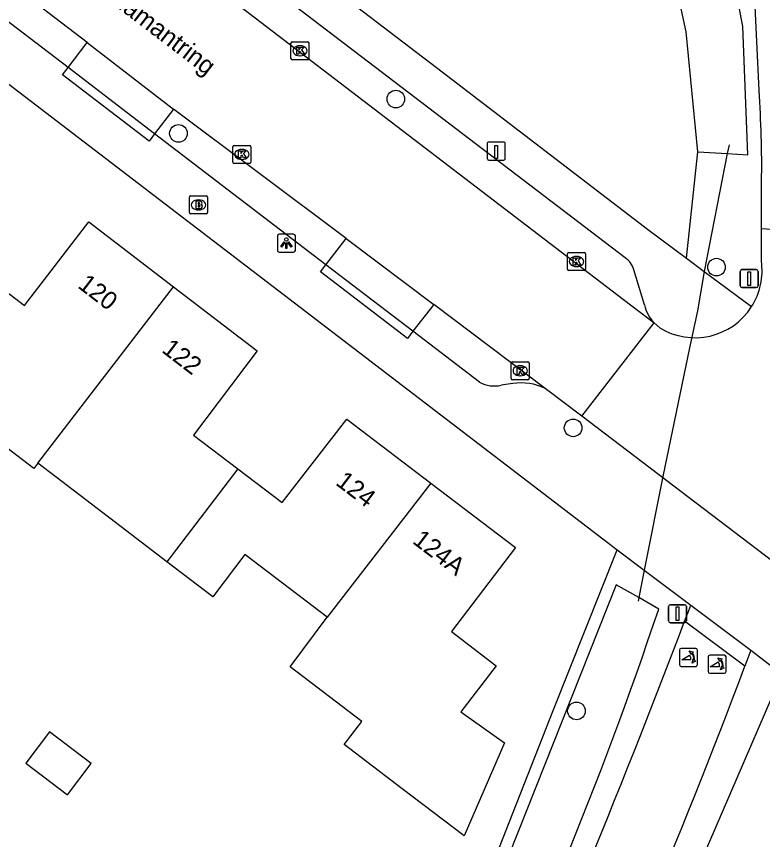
# Model space of a CAD drawing. Extents: x 159628 to 160723, y 388176 to 389416.
# Drawn here: x 160399.5 to 160440.96, y 388630.45 to 388676.17 of the extents above; entities that cross this region are included whole.
import ezdxf

# ---------------------------------------------------------------- set-up
doc = ezdxf.new("R2010")
doc.units = 0
for name, color, linetype in [('IMGEO_Afsluitpaal', 7, 'Continuous'), ('IMGEO_Berm_groen', 7, 'Continuous'), ('IMGEO_Boom', 7, 'Continuous'), ('IMGEO_Brandkraan', 7, 'Continuous'), ('IMGEO_Duiker', 7, 'Continuous'), ('IMGEO_Fietspad_gesloten', 7, 'Continuous'), ('IMGEO_Kolk', 7, 'Continuous'), ('IMGEO_Laadpaal', 7, 'Continuous'), ('IMGEO_Lichtpunt', 7, 'Continuous'), ('IMGEO_Openbare_ruimte_label', 7, 'Continuous'), ('IMGEO_Pand', 7, 'Continuous'), ('IMGEO_Pand_nummerreeks', 7, 'Continuous'), ('IMGEO_Parkeervlak_open', 7, 'Continuous'), ('IMGEO_Poller', 7, 'Continuous'), ('IMGEO_Rijbaan_lokaal_gesloten', 7, 'Continuous'), ('IMGEO_Rijbaan_lokaal_open', 7, 'Continuous'), ('IMGEO_Verkeersbordpaal', 7, 'Continuous'), ('IMGEO_Voetpad_open', 7, 'Continuous'), ('IMGEO_Waterloop', 7, 'Continuous')]:
    doc.layers.add(name, color=color, linetype=linetype)

msp = doc.modelspace()

# ---------------------------------------------------------------- linework, layer by layer
at = {"layer": 'IMGEO_Afsluitpaal'}
for p, q in [((160439.716, 388661.208), (160439.716, 388662.008)), ((160439.716, 388662.008), (160439.716, 388661.208)), ((160439.816, 388662.108), (160440.606, 388662.108)), ((160440.606, 388662.108), (160439.816, 388662.108)), ((160440.706, 388662.008), (160440.706, 388661.208)), ((160440.706, 388661.208), (160440.706, 388662.008)), ((160440.606, 388661.108), (160439.816, 388661.108)), ((160439.816, 388661.108), (160440.606, 388661.108))]:
    msp.add_line(p, q, dxfattribs=at)
msp.add_lwpolyline([(160440.136, 388661.983), (160440.286, 388661.983), (160440.286, 388661.233), (160440.136, 388661.233), (160440.136, 388661.983)], dxfattribs=at)
for centre, start, end in [((160439.816, 388662.008), 90, 180), ((160439.816, 388662.008), 90, 180), ((160440.606, 388662.008), 0, 90), ((160440.606, 388662.008), 360, 90), ((160439.816, 388661.208), 180, 270), ((160439.816, 388661.208), 180, 270), ((160440.606, 388661.208), 270, 0), ((160440.606, 388661.208), 270, 0)]:
    msp.add_arc(centre, 0.1, start, end, dxfattribs=at)
at = {"layer": 'IMGEO_Berm_groen'}
for points in [[(160436.727, 388662.743), (160437.367, 388668.657)], [(160407.654, 388591.157), (160411.017, 388597.713), (160421.697, 388618.19), (160429.331, 388637.607), (160432.882, 388646.546)]]:
    msp.add_lwpolyline(points, dxfattribs=at)
at = {"layer": 'IMGEO_Boom'}
for centre in [(160420.577, 388671.585), (160408.499, 388669.676), (160438.398, 388662.247), (160430.431, 388653.317), (160430.617, 388637.59)]:
    msp.add_circle(centre, 0.489, dxfattribs=at)
at = {"layer": 'IMGEO_Brandkraan'}
for p, q in [((160409.114, 388665.277), (160409.114, 388666.129)), ((160409.189, 388666.203), (160410.041, 388666.203)), ((160409.602, 388665.983), (160409.627, 388665.983)), ((160410.115, 388666.129), (160410.115, 388665.277)), ((160409.625, 388665.423), (160409.6, 388665.423)), ((160410.041, 388665.203), (160409.189, 388665.203))]:
    msp.add_line(p, q, dxfattribs=at)
for points in [[(160409.114, 388665.277), (160409.114, 388666.129)], [(160409.189, 388666.203), (160410.041, 388666.203)], [(160409.462, 388665.903), (160409.462, 388665.503), (160409.675, 388665.503)], [(160409.693, 388665.903), (160409.462, 388665.903)], [(160409.641, 388665.822), (160409.587, 388665.822), (160409.587, 388665.746)], [(160410.115, 388666.129), (160410.115, 388665.277)], [(160409.587, 388665.746), (160409.64, 388665.746)], [(160409.649, 388665.67), (160409.587, 388665.67), (160409.587, 388665.589)], [(160409.587, 388665.589), (160409.649, 388665.589)], [(160410.041, 388665.203), (160409.189, 388665.203)]]:
    msp.add_lwpolyline(points, dxfattribs=at)
for centre, radius, start, end in [((160409.191, 388666.127), 0.0765, 91.552, 178.448), ((160409.191, 388666.127), 0.0765, 91.552, 178.448), ((160409.642, 388665.784), 0.0379, 267.8285, 90.9355), ((160409.697, 388665.758), 0.145, 59.4692, 91.5367), ((160409.722, 388665.805), 0.0922, 285.5137, 58.1501), ((160410.039, 388666.127), 0.0765, 1.552, 88.448), ((160410.039, 388666.127), 0.0765, 1.552, 88.448), ((160409.65, 388665.629), 0.0404, 269.8759, 90.5077), ((160409.681, 388665.754), 0.251, 268.6676, 293.5347), ((160409.727, 388665.613), 0.105, 301.3115, 78.989), ((160409.191, 388665.279), 0.0765, 181.552, 268.448), ((160409.191, 388665.279), 0.0765, 181.552, 268.448), ((160410.039, 388665.279), 0.0765, 271.552, 358.448), ((160410.039, 388665.279), 0.0765, 271.552, 358.448)]:
    msp.add_arc(centre, radius, start, end, dxfattribs=at)
for centre, major_axis, ratio, start_param, end_param in [((160409.601, 388665.703), (-0.387, 0.002), 0.722429, 4.712389, 7.853982), ((160409.626, 388665.703), (-0.39, 0.002), 0.717154, 1.570796, 4.712389)]:
    msp.add_ellipse(centre, major_axis=major_axis, ratio=ratio, start_param=start_param, end_param=end_param, dxfattribs=at)
at = {"layer": 'IMGEO_Duiker'}
msp.add_lwpolyline([(160439.097, 388669.047), (160438.998, 388668.552), (160437.72, 388662.006), (160437.338, 388659.826), (160436.892, 388657.762), (160435.422, 388650.617), (160434.385, 388645.415), (160434.08, 388643.886), (160434.039, 388643.681)], dxfattribs=at)
at = {"layer": 'IMGEO_Fietspad_gesloten'}
for centre, radius, start, end in [((160017.272, 388800.831), 448.223, 335.35161, 339.3247), ((160074.328, 388777.667), 390.678, 334.85848, 339.37824)]:
    msp.add_arc(centre, radius, start, end, dxfattribs=at)
at = {"layer": 'IMGEO_Kolk'}
for p, q in [((160414.752, 388673.843), (160414.752, 388674.695)), ((160414.827, 388674.769), (160415.679, 388674.769)), ((160415.24, 388674.549), (160415.265, 388674.549)), ((160415.753, 388674.695), (160415.753, 388673.843)), ((160415.679, 388673.769), (160414.827, 388673.769)), ((160415.263, 388673.989), (160415.238, 388673.989)), ((160411.598, 388669.01), (160412.45, 388669.01)), ((160411.523, 388668.084), (160411.523, 388668.936)), ((160412.011, 388668.79), (160412.036, 388668.79)), ((160412.524, 388668.936), (160412.524, 388668.084)), ((160412.034, 388668.23), (160412.009, 388668.23)), ((160412.45, 388668.01), (160411.598, 388668.01)), ((160430.191, 388663.059), (160431.043, 388663.059)), ((160430.116, 388662.133), (160430.116, 388662.985)), ((160430.604, 388662.839), (160430.629, 388662.839)), ((160431.117, 388662.985), (160431.117, 388662.133)), ((160430.627, 388662.279), (160430.602, 388662.279)), ((160431.043, 388662.059), (160430.191, 388662.059)), ((160426.993, 388656.065), (160426.993, 388656.917)), ((160427.068, 388656.991), (160427.92, 388656.991)), ((160427.481, 388656.771), (160427.506, 388656.771)), ((160427.994, 388656.917), (160427.994, 388656.065)), ((160427.504, 388656.211), (160427.479, 388656.211)), ((160427.92, 388655.991), (160427.068, 388655.991))]:
    msp.add_line(p, q, dxfattribs=at)
for points in [[(160414.752, 388673.843), (160414.752, 388674.695)], [(160414.827, 388674.769), (160415.679, 388674.769)], [(160415.753, 388674.695), (160415.753, 388673.843)], [(160415.073, 388674.469), (160415.196, 388674.469), (160415.196, 388674.318), (160415.326, 388674.469), (160415.49, 388674.469), (160415.344, 388674.318), (160415.497, 388674.069), (160415.345, 388674.069), (160415.26, 388674.233), (160415.196, 388674.166), (160415.196, 388674.069), (160415.073, 388674.069), (160415.073, 388674.469)], [(160415.679, 388673.769), (160414.827, 388673.769)], [(160411.598, 388669.01), (160412.45, 388669.01)], [(160411.523, 388668.084), (160411.523, 388668.936)], [(160411.844, 388668.71), (160411.967, 388668.71), (160411.967, 388668.559), (160412.097, 388668.71), (160412.261, 388668.71), (160412.115, 388668.559), (160412.268, 388668.31), (160412.116, 388668.31), (160412.031, 388668.474), (160411.967, 388668.407), (160411.967, 388668.31), (160411.844, 388668.31), (160411.844, 388668.71)], [(160412.524, 388668.936), (160412.524, 388668.084)], [(160412.45, 388668.01), (160411.598, 388668.01)], [(160430.191, 388663.059), (160431.043, 388663.059)], [(160430.116, 388662.133), (160430.116, 388662.985)], [(160430.437, 388662.759), (160430.56, 388662.759), (160430.56, 388662.608), (160430.69, 388662.759), (160430.854, 388662.759), (160430.708, 388662.608), (160430.861, 388662.359), (160430.709, 388662.359), (160430.624, 388662.523), (160430.56, 388662.456), (160430.56, 388662.359), (160430.437, 388662.359), (160430.437, 388662.759)], [(160431.117, 388662.985), (160431.117, 388662.133)], [(160431.043, 388662.059), (160430.191, 388662.059)], [(160426.993, 388656.065), (160426.993, 388656.917)], [(160427.068, 388656.991), (160427.92, 388656.991)], [(160427.314, 388656.691), (160427.437, 388656.691), (160427.437, 388656.54), (160427.567, 388656.691), (160427.731, 388656.691), (160427.585, 388656.54), (160427.738, 388656.291), (160427.586, 388656.291), (160427.501, 388656.455), (160427.437, 388656.388), (160427.437, 388656.291), (160427.314, 388656.291), (160427.314, 388656.691)], [(160427.994, 388656.917), (160427.994, 388656.065)], [(160427.92, 388655.991), (160427.068, 388655.991)]]:
    msp.add_lwpolyline(points, dxfattribs=at)
for centre, start, end in [((160414.829, 388674.693), 91.552, 178.448), ((160414.829, 388674.693), 91.552, 178.448), ((160415.677, 388674.693), 1.552, 88.448), ((160415.677, 388674.693), 1.552, 88.448), ((160414.829, 388673.845), 181.552, 268.448), ((160414.829, 388673.845), 181.552, 268.448), ((160415.677, 388673.845), 271.552, 358.448), ((160415.677, 388673.845), 271.552, 358.448), ((160411.6, 388668.934), 91.552, 178.448), ((160411.6, 388668.934), 91.552, 178.448), ((160412.448, 388668.934), 1.552, 88.448), ((160412.448, 388668.934), 1.552, 88.448), ((160411.6, 388668.086), 181.552, 268.448), ((160411.6, 388668.086), 181.552, 268.448), ((160412.448, 388668.086), 271.552, 358.448), ((160412.448, 388668.086), 271.552, 358.448), ((160430.193, 388662.983), 91.552, 178.448), ((160430.193, 388662.983), 91.552, 178.448), ((160431.041, 388662.983), 1.552, 88.448), ((160431.041, 388662.983), 1.552, 88.448), ((160430.193, 388662.135), 181.552, 268.448), ((160430.193, 388662.135), 181.552, 268.448), ((160431.041, 388662.135), 271.552, 358.448), ((160431.041, 388662.135), 271.552, 358.448), ((160427.07, 388656.915), 91.552, 178.448), ((160427.07, 388656.915), 91.552, 178.448), ((160427.918, 388656.915), 1.552, 88.448), ((160427.918, 388656.915), 1.552, 88.448), ((160427.07, 388656.067), 181.552, 268.448), ((160427.07, 388656.067), 181.552, 268.448), ((160427.918, 388656.067), 271.552, 358.448), ((160427.918, 388656.067), 271.552, 358.448)]:
    msp.add_arc(centre, 0.0765, start, end, dxfattribs=at)
for centre, major_axis, ratio, start_param, end_param in [((160415.239, 388674.269), (-0.387, 0.002), 0.722429, 4.712389, 7.853982), ((160415.264, 388674.269), (-0.39, 0.002), 0.717154, 1.570796, 4.712389), ((160412.01, 388668.51), (-0.387, 0.002), 0.722429, 4.712389, 7.853982), ((160412.035, 388668.51), (-0.39, 0.002), 0.717154, 1.570796, 4.712389), ((160430.603, 388662.559), (-0.387, 0.002), 0.722429, 4.712389, 7.853982), ((160430.628, 388662.559), (-0.39, 0.002), 0.717154, 1.570796, 4.712389), ((160427.48, 388656.491), (-0.387, 0.002), 0.722429, 4.712389, 7.853982), ((160427.505, 388656.491), (-0.39, 0.002), 0.717154, 1.570796, 4.712389)]:
    msp.add_ellipse(centre, major_axis=major_axis, ratio=ratio, start_param=start_param, end_param=end_param, dxfattribs=at)
at = {"layer": 'IMGEO_Laadpaal'}
for p, q in [((160425.658, 388669.112), (160425.658, 388668.271)), ((160425.658, 388669.112), (160425.658, 388668.271)), ((160426.574, 388669.196), (160425.733, 388669.196)), ((160426.574, 388669.196), (160425.733, 388669.196)), ((160426.658, 388668.28), (160426.658, 388669.121)), ((160426.658, 388668.28), (160426.658, 388669.121)), ((160425.742, 388668.196), (160426.583, 388668.196)), ((160425.742, 388668.196), (160426.583, 388668.196))]:
    msp.add_line(p, q, dxfattribs=at)
msp.add_lwpolyline([(160426.073, 388669.009), (160426.233, 388669.009), (160426.233, 388668.276), (160426.073, 388668.276), (160426.073, 388669.009)], dxfattribs=at)
for centre, start, end in [((160425.736, 388669.118), 92.4484, 184.2845), ((160425.736, 388669.118), 92.4484, 184.2845), ((160426.58, 388669.118), 2.4484, 94.2845), ((160426.58, 388669.118), 2.4484, 94.2845), ((160425.736, 388668.274), 182.4484, 274.2845), ((160425.736, 388668.274), 182.4484, 274.2845), ((160426.58, 388668.274), 272.4484, 4.2845), ((160426.58, 388668.274), 272.4484, 4.2845)]:
    msp.add_arc(centre, 0.0779, start, end, dxfattribs=at)
at = {"layer": 'IMGEO_Lichtpunt'}
for p, q in [((160413.998, 388663.983), (160413.998, 388663.176)), ((160413.998, 388663.983), (160413.998, 388663.176)), ((160414.9, 388664.078), (160414.092, 388664.078)), ((160414.9, 388664.078), (160414.092, 388664.078)), ((160414.994, 388663.176), (160414.994, 388663.983)), ((160414.994, 388663.176), (160414.994, 388663.983)), ((160414.092, 388663.082), (160414.9, 388663.082)), ((160414.092, 388663.082), (160414.9, 388663.082))]:
    msp.add_line(p, q, dxfattribs=at)
for points in [[(160414.372, 388663.647), (160414.411, 388663.619), (160414.223, 388663.357), (160414.185, 388663.384), (160414.372, 388663.647)], [(160414.474, 388663.599), (160414.521, 388663.599), (160414.521, 388663.277), (160414.474, 388663.277), (160414.474, 388663.599)], [(160414.584, 388663.619), (160414.622, 388663.646), (160414.809, 388663.384), (160414.77, 388663.356), (160414.584, 388663.619)]]:
    msp.add_lwpolyline(points, dxfattribs=at)
msp.add_circle((160414.497, 388663.781), 0.0994, dxfattribs=at)
for centre, start, end in [((160414.092, 388663.983), 90, 180), ((160414.092, 388663.983), 90, 180), ((160414.9, 388663.983), 0, 90), ((160414.9, 388663.983), 0, 90), ((160414.092, 388663.176), 180, 270), ((160414.092, 388663.176), 180, 270), ((160414.9, 388663.176), 270, 0), ((160414.9, 388663.176), 270, 360)]:
    msp.add_arc(centre, 0.0946, start, end, dxfattribs=at)
at = {"layer": 'IMGEO_Pand'}
for points in [[(160397.535, 388661.946), (160399.94, 388660.116), (160403.526, 388664.758), (160408.217, 388661.161)], [(160400.68, 388651.352), (160408.217, 388661.161)], [(160408.217, 388661.161), (160412.874, 388657.59), (160409.34, 388652.912), (160411.806, 388651.036)], [(160400.68, 388651.352), (160400.459, 388651.063), (160395.868, 388654.563), (160396.082, 388654.843), (160393.539, 388656.782)], [(160411.806, 388651.036), (160414.264, 388649.166), (160417.85, 388653.808), (160422.533, 388650.244)], [(160407.85, 388645.882), (160405.307, 388647.822), (160400.68, 388651.352)], [(160411.806, 388651.036), (160407.85, 388645.882)], [(160422.533, 388650.244), (160427.228, 388646.671), (160423.669, 388641.996), (160426.146, 388640.101), (160424.19, 388637.54), (160426.626, 388635.819), (160424.37, 388630.648), (160420.93, 388633.27), (160417.712, 388635.723), (160418.693, 388637.01), (160414.71, 388640.047), (160416.757, 388642.798)], [(160422.533, 388650.244), (160416.757, 388642.798)], [(160416.757, 388642.798), (160412.188, 388646.282), (160410.401, 388643.937), (160407.85, 388645.882)], [(160403.654, 388634.669), (160401.328, 388636.427), (160400.008, 388634.681), (160402.335, 388632.923), (160403.654, 388634.669)]]:
    msp.add_lwpolyline(points, dxfattribs=at)
at = {"layer": 'IMGEO_Parkeervlak_open'}
for points in [[(160402.364, 388673.329), (160403.428, 388674.723)], [(160408.231, 388671.029), (160407.174, 388669.654)], [(160416.698, 388662.378), (160417.817, 388663.831)], [(160422.687, 388660.174), (160421.53, 388658.686)]]:
    msp.add_lwpolyline(points, dxfattribs=at)
at = {"layer": 'IMGEO_Poller'}
for p, q in [((160436.343, 388640.97), (160436.343, 388640.163)), ((160436.343, 388640.97), (160436.343, 388640.163)), ((160437.245, 388641.065), (160436.437, 388641.065)), ((160437.245, 388641.065), (160436.437, 388641.065)), ((160437.339, 388640.163), (160437.339, 388640.97)), ((160437.339, 388640.163), (160437.339, 388640.97)), ((160438.835, 388640.683), (160438.027, 388640.683)), ((160438.835, 388640.683), (160438.027, 388640.683)), ((160437.933, 388640.588), (160437.933, 388639.781)), ((160437.933, 388640.588), (160437.933, 388639.781)), ((160438.929, 388639.781), (160438.929, 388640.588)), ((160438.929, 388639.781), (160438.929, 388640.588)), ((160436.437, 388640.068), (160437.245, 388640.068)), ((160436.437, 388640.068), (160437.245, 388640.068)), ((160438.027, 388639.686), (160438.835, 388639.686)), ((160438.027, 388639.686), (160438.835, 388639.686))]:
    msp.add_line(p, q, dxfattribs=at)
for points in [[(160436.978, 388640.421), (160436.465, 388640.421), (160436.895, 388640.696)], [(160437.022, 388640.794), (160437.01, 388640.721), (160436.885, 388640.926)], [(160436.885, 388640.926), (160437.116, 388640.86), (160437.045, 388640.828)], [(160437.038, 388640.249), (160437.104, 388640.48), (160437.134, 388640.412)], [(160437.17, 388640.385), (160437.242, 388640.374), (160437.038, 388640.249)], [(160438.568, 388640.039), (160438.055, 388640.039), (160438.485, 388640.314)], [(160438.612, 388640.412), (160438.6, 388640.339), (160438.475, 388640.544)], [(160438.475, 388640.544), (160438.706, 388640.478), (160438.635, 388640.446)], [(160438.628, 388639.867), (160438.694, 388640.098), (160438.724, 388640.03)], [(160438.76, 388640.003), (160438.832, 388639.992), (160438.628, 388639.867)]]:
    msp.add_lwpolyline(points, dxfattribs=at)
for centre, radius, start, end in [((160436.437, 388640.97), 0.0946, 90, 180), ((160436.437, 388640.97), 0.0946, 90, 180), ((160436.65, 388640.471), 0.332, 351.3247, 42.4854), ((160436.664, 388640.481), 0.476, 351.7527, 41.1691), ((160436.664, 388640.481), 0.516, 349.3569, 42.2912), ((160437.245, 388640.97), 0.0946, 0, 90), ((160437.245, 388640.97), 0.0946, 0, 90), ((160438.027, 388640.588), 0.0946, 90, 180), ((160438.027, 388640.588), 0.0946, 90, 180), ((160438.835, 388640.588), 0.0946, 0, 90), ((160438.835, 388640.588), 0.0946, 0, 90), ((160438.24, 388640.089), 0.332, 351.3247, 42.4854), ((160438.254, 388640.099), 0.476, 351.7527, 41.1691), ((160438.254, 388640.099), 0.516, 349.3569, 42.2912), ((160436.437, 388640.163), 0.0946, 180, 270), ((160436.437, 388640.163), 0.0946, 180, 270), ((160437.245, 388640.163), 0.0946, 270, 0), ((160437.245, 388640.163), 0.0946, 270, 0), ((160438.027, 388639.781), 0.0946, 180, 270), ((160438.027, 388639.781), 0.0946, 180, 270), ((160438.835, 388639.781), 0.0946, 270, 0), ((160438.835, 388639.781), 0.0946, 270, 0)]:
    msp.add_arc(centre, radius, start, end, dxfattribs=at)
at = {"layer": 'IMGEO_Rijbaan_lokaal_gesloten'}
for points in [[(160401.747, 388684.537), (160433.224, 388660.44), (160434.926, 388659.154)], [(160403.428, 388674.723), (160394.179, 388681.78)], [(160440.762, 388672.054), (160440.357, 388680.648)], [(160403.428, 388674.723), (160408.231, 388671.029)], [(160417.817, 388663.831), (160408.231, 388671.029)], [(160440.895, 388664.386), (160440.906, 388666.987)], [(160417.817, 388663.831), (160422.687, 388660.174)], [(160428.883, 388655.496), (160422.687, 388660.174)], [(160430.911, 388653.976), (160428.883, 388655.496)]]:
    msp.add_lwpolyline(points, dxfattribs=at)
msp.add_arc((160380.307, 388667.8), 60.604, 359.231, 4.02472, dxfattribs=at)
at = {"layer": 'IMGEO_Rijbaan_lokaal_open'}
for points in [[(160440.894, 388662.582), (160440.895, 388664.386)], [(160440.895, 388664.386), (160445.268, 388664.098)], [(160430.911, 388653.976), (160434.926, 388659.154)], [(160434.926, 388659.154), (160435.247, 388658.875)], [(160445.327, 388643.009), (160430.911, 388653.976)], [(160436.628, 388642.576), (160436.797, 388643.024), (160436.965, 388643.472)], [(160436.965, 388643.472), (160440.306, 388640.958)], [(160439.973, 388640.071), (160436.628, 388642.576)], [(160440.306, 388640.958), (160440.14, 388640.514), (160439.973, 388640.071)]]:
    msp.add_lwpolyline(points, dxfattribs=at)
for centre, radius, start, end in [((160437.208, 388662.054), 3.723, 327.5126, 8.1555), ((160437.2, 388662.054), 3.731, 238.437, 327.5867)]:
    msp.add_arc(centre, radius, start, end, dxfattribs=at)
at = {"layer": 'IMGEO_Verkeersbordpaal'}
for p, q in [((160435.74, 388642.593), (160435.74, 388643.393)), ((160435.74, 388643.393), (160435.74, 388642.593)), ((160435.84, 388643.493), (160436.63, 388643.493)), ((160436.63, 388643.493), (160435.84, 388643.493)), ((160436.73, 388643.393), (160436.73, 388642.593)), ((160436.73, 388642.593), (160436.73, 388643.393)), ((160436.63, 388642.493), (160435.84, 388642.493)), ((160435.84, 388642.493), (160436.63, 388642.493))]:
    msp.add_line(p, q, dxfattribs=at)
msp.add_lwpolyline([(160436.16, 388643.368), (160436.31, 388643.368), (160436.31, 388642.618), (160436.16, 388642.618), (160436.16, 388643.368)], dxfattribs=at)
for centre, start, end in [((160435.84, 388643.393), 90, 180), ((160435.84, 388643.393), 90, 180), ((160436.63, 388643.393), 0, 90), ((160436.63, 388643.393), 360, 90), ((160435.84, 388642.593), 180, 270), ((160435.84, 388642.593), 180, 270), ((160436.63, 388642.593), 270, 0), ((160436.63, 388642.593), 270, 0)]:
    msp.add_arc(centre, 0.1, start, end, dxfattribs=at)
at = {"layer": 'IMGEO_Voetpad_open'}
for points in [[(160396.797, 388693.216), (160404.741, 388687.152), (160422.83, 388673.335), (160434.642, 388664.292), (160436.727, 388662.743)], [(160433.317, 388662.76), (160402.858, 388686.01)], [(160387.612, 388681.185), (160432.389, 388646.917), (160432.882, 388646.546)], [(160402.364, 388673.329), (160393.118, 388680.397)], [(160407.174, 388669.654), (160406.874, 388669.25), (160402.06, 388672.932), (160402.364, 388673.329)], [(160407.174, 388669.654), (160402.364, 388673.329)], [(160416.698, 388662.378), (160407.174, 388669.654)], [(160436.727, 388662.743), (160437.72, 388662.006), (160440.349, 388660.054)], [(160421.53, 388658.686), (160421.226, 388658.289), (160416.394, 388661.981), (160416.698, 388662.378)], [(160421.53, 388658.686), (160416.698, 388662.378)], [(160434.394, 388660.152), (160433.8, 388662.101)], [(160425.234, 388655.856), (160421.53, 388658.686)], [(160427.079, 388655.777), (160426.441, 388655.686)], [(160432.882, 388646.546), (160434.385, 388645.415), (160436.965, 388643.472)], [(160440.306, 388640.958), (160442.866, 388638.996), (160445.015, 388637.348)]]:
    msp.add_lwpolyline(points, dxfattribs=at)
for centre, radius, start, end in [((160432.735, 388661.827), 1.1, 14.4291, 58.0484), ((160436.481, 388660.624), 2.14, 192.7393, 223.3818), ((160426.064, 388657.378), 1.734, 241.4044, 282.5614), ((160427.552, 388652.881), 2.934, 63.0194, 99.2735)]:
    msp.add_arc(centre, radius, start, end, dxfattribs=at)
at = {"layer": 'IMGEO_Waterloop'}
for points in [[(160437.367, 388668.657), (160438.998, 388668.552), (160440.143, 388668.479), (160439.869, 388675.616), (160437.204, 388689.67), (160435.74, 388689.628), (160433.662, 388689.569)], [(160437.367, 388668.657), (160436.714, 388675.312), (160433.662, 388689.569)], [(160435.187, 388643.251), (160434.08, 388643.886), (160432.829, 388644.603), (160421.39, 388615.827)], [(160429.634, 388610.908), (160441.529, 388638.466), (160442.538, 388637.837), (160444.706, 388636.484)]]:
    msp.add_lwpolyline(points, dxfattribs=at)
for centre, radius, start, end in [((160226.048, 388713.301), 220.559, 333.55502, 341.48192), ((160271.208, 388697.491), 183.911, 331.19029, 340.02424)]:
    msp.add_arc(centre, radius, start, end, dxfattribs=at)

# ---------------------------------------------------------------- texts
at = {"layer": 'IMGEO_Openbare_ruimte_label'}
msp.add_text('Diamantring', height=1, rotation=322.6375, dxfattribs=at).set_placement((160404.343, 388677.231))
at = {"layer": 'IMGEO_Pand_nummerreeks'}
for s, rotation, p in [('120', 322.5192, (160402.848, 388661.145)), ('122', 322.5192, (160407.518, 388657.564)), ('124', 322.7275, (160417.181, 388650.195)), ('124A', 322.7275, (160421.448, 388646.948))]:
    msp.add_text(s, height=1, rotation=rotation, dxfattribs=at).set_placement(p)

doc.saveas('drawing.dxf')
